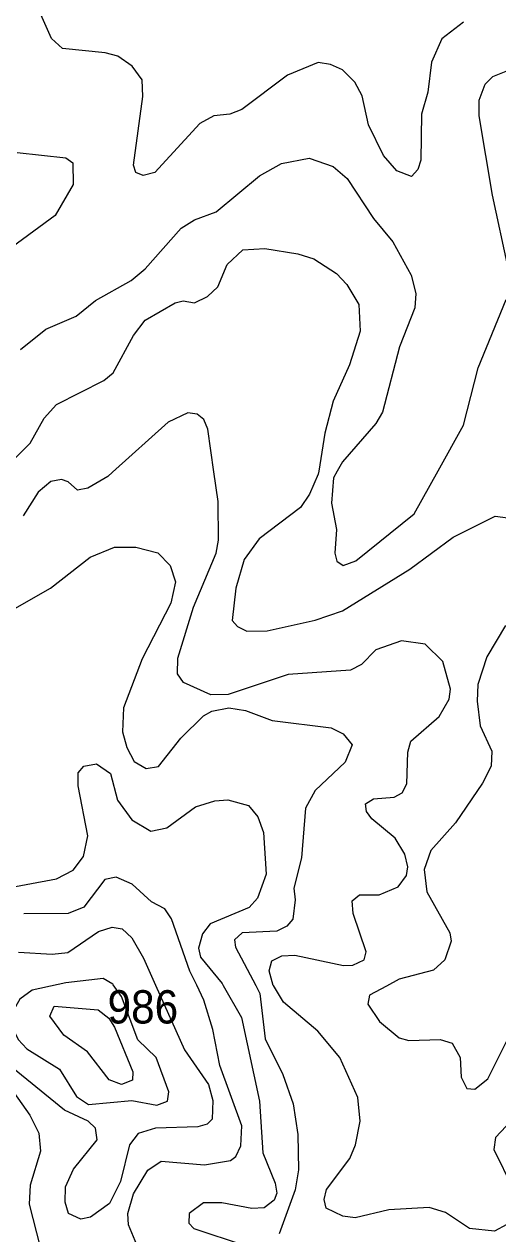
# Model space of a CAD drawing. Extents: x 473.9 to 500, y 7733.1 to 7760.8.
# Drawn here: x 489.264 to 490.401, y 7740.495 to 7743.401 of the extents above; entities that cross this region are included whole.
import ezdxf

# ---------------------------------------------------------------- set-up
doc = ezdxf.new("R2010")
doc.units = 0
doc.header["$LTSCALE"] = 0.032
doc.layers.add('1', color=7, linetype='Continuous', lineweight=25)
doc.layers.add('2', color=7, linetype='Continuous', lineweight=13)
doc.layers.add('21', color=7, linetype='Continuous')

msp = doc.modelspace()

# ---------------------------------------------------------------- linework, layer by layer
at = {"layer": '1'}
for points in [[(490.3187, 7743.4062), (490.2671, 7743.3663), (490.2421, 7743.31), (490.2333, 7743.2382), (490.2179, 7743.1849), (490.2162, 7743.0746), (490.2095, 7743.0522), (490.1942, 7743.0356), (490.1589, 7743.0491), (490.1267, 7743.086), (490.0907, 7743.1597), (490.0757, 7743.229), (490.0575, 7743.2623), (490.0285, 7743.2921), (489.9997, 7743.3046), (489.9699, 7743.3093), (489.8958, 7743.2791), (489.7866, 7743.1964), (489.7577, 7743.185), (489.7195, 7743.1811), (489.6859, 7743.1631), (489.5776, 7743.0451), (489.5496, 7743.0375), (489.5317, 7743.0454), (489.5259, 7743.0625), (489.549, 7743.228), (489.5471, 7743.2678), (489.5231, 7743.3003), (489.4885, 7743.3242), (489.4578, 7743.3327), (489.3558, 7743.3433), (489.3295, 7743.3674), (489.2972, 7743.4392)], [(489.1943, 7741.321), (489.3412, 7741.3478), (489.381, 7741.3692), (489.4064, 7741.402), (489.4163, 7741.4515), (489.3936, 7741.5714), (489.3932, 7741.6027), (489.4069, 7741.6191), (489.4377, 7741.624), (489.4706, 7741.6011), (489.4877, 7741.5369), (489.5225, 7741.4897), (489.5679, 7741.4626), (489.6064, 7741.4706), (489.6753, 7741.521), (489.7218, 7741.5356), (489.7526, 7741.5379), (489.8021, 7741.5243), (489.8249, 7741.4967), (489.8384, 7741.4592), (489.845, 7741.3592), (489.8242, 7741.3018), (489.8037, 7741.2794), (489.7106, 7741.2399), (489.6919, 7741.2159), (489.6825, 7741.1816), (489.6874, 7741.1597), (489.7395, 7741.0965), (489.7419, 7741.0922), (489.7854, 7741.0153), (489.8288, 7740.8143), (489.8366, 7740.6897), (489.8663, 7740.6171), (489.8703, 7740.593), (489.8645, 7740.5762), (489.8404, 7740.5577), (489.8105, 7740.5564), (489.7387, 7740.5699)], [(489.7387, 7740.5699), (489.6944, 7740.5693), (489.66, 7740.5437), (489.6592, 7740.5206), (489.6709, 7740.5078), (489.7921, 7740.4677)]]:
    msp.add_lwpolyline(points, dxfattribs=at)
at = {"layer": '2'}
for points in [[(490.4263, 7742.8158), (490.3888, 7742.9905), (490.3567, 7743.1812), (490.3567, 7743.2186), (490.3713, 7743.2577), (490.3895, 7743.2758), (490.4212, 7743.2883)], [(489.2471, 7743.0928), (489.3638, 7743.0802), (489.3807, 7743.0687), (489.3814, 7743.0162), (489.3379, 7742.9414), (489.2085, 7742.8467)], [(489.8291, 7743.0373), (489.8814, 7743.0668), (489.9478, 7743.0792), (490.0062, 7743.0596), (490.0395, 7743.0303), (490.1028, 7742.9346), (490.149, 7742.8784), (490.1931, 7742.7981), (490.2042, 7742.7542), (490.2018, 7742.7199), (490.165, 7742.6266), (490.1242, 7742.4696), (490.1082, 7742.4421), (490.0279, 7742.3497), (490.0156, 7742.3274), (490.0067, 7742.3114), (490.0016, 7742.2508), (490.0137, 7742.187), (490.0099, 7742.1302), (490.0147, 7742.1109), (490.0299, 7742.1009), (490.0604, 7742.1123), (490.2004, 7742.2252), (490.2579, 7742.3285), (490.3189, 7742.4382), (490.3541, 7742.5756), (490.4215, 7742.7398)], [(489.2547, 7742.62), (489.3159, 7742.6684), (489.3888, 7742.7), (489.4349, 7742.7375), (489.5206, 7742.7854), (489.5542, 7742.8135), (489.6408, 7742.9112), (489.6726, 7742.9315), (489.7251, 7742.9508), (489.8291, 7743.0373)], [(489.2439, 7742.3601), (489.2776, 7742.3947), (489.3114, 7742.455), (489.3415, 7742.4875), (489.4546, 7742.545), (489.477, 7742.5636), (489.5259, 7742.6538), (489.5539, 7742.6901), (489.6264, 7742.7323), (489.6455, 7742.7368), (489.6726, 7742.732), (489.7038, 7742.7469), (489.7285, 7742.7707), (489.7511, 7742.8242), (489.789, 7742.8593), (489.8418, 7742.8622), (489.9211, 7742.85), (489.9594, 7742.8379), (490.0141, 7742.8023), (490.0386, 7742.7762), (490.0676, 7742.7279), (490.0709, 7742.6642), (490.0451, 7742.5833), (490.0056, 7742.4958), (489.9857, 7742.4192), (489.9711, 7742.3272), (489.9701, 7742.3206), (489.9491, 7742.2723), (489.9273, 7742.2403), (489.8279, 7742.1646), (489.792, 7742.1153), (489.7722, 7742.0461), (489.7636, 7741.9685)], [(490.4229, 7740.5176), (490.3937, 7740.5019), (490.3335, 7740.5079), (490.2759, 7740.5466), (490.2367, 7740.5587), (490.1397, 7740.553), (490.0587, 7740.5338), (490.0292, 7740.5377), (489.9892, 7740.5565), (489.9841, 7740.5775), (489.9902, 7740.6016), (490.0456, 7740.6764), (490.0597, 7740.7088), (490.0708, 7740.7656), (490.0652, 7740.8224), (490.0221, 7740.9185), (489.9687, 7740.9824), (489.8864, 7741.0518), (489.8622, 7741.0917), (489.8619, 7741.0921), (489.8522, 7741.1269), (489.8585, 7741.1513), (489.8825, 7741.1634), (489.914, 7741.1649), (490.0304, 7741.1401), (490.0534, 7741.1406), (490.08, 7741.1538), (490.0851, 7741.1731), (490.0538, 7741.2652), (490.0516, 7741.2954), (490.0694, 7741.3096), (490.1166, 7741.3097), (490.1618, 7741.3286), (490.1821, 7741.3558), (490.1851, 7741.3766), (490.1778, 7741.4076), (490.1547, 7741.4458), (490.099, 7741.4922), (490.0857, 7741.5101), (490.0832, 7741.5281), (490.1031, 7741.5401), (490.1525, 7741.5439), (490.1717, 7741.5548), (490.1828, 7741.5765), (490.1851, 7741.6521), (490.1928, 7741.679), (490.2606, 7741.7382), (490.2849, 7741.7797), (490.2879, 7741.8039), (490.2697, 7741.8701), (490.2272, 7741.9115), (490.1698, 7741.9198), (490.1082, 7741.8981), (490.0739, 7741.8629), (490.0475, 7741.8492), (489.898, 7741.839), (489.7538, 7741.7913), (489.7123, 7741.7899), (489.6463, 7741.8194), (489.632, 7741.8407), (489.6325, 7741.8784), (489.6702, 7742.0006), (489.7245, 7742.1302), (489.7307, 7742.1614), (489.7292, 7742.2546), (489.7193, 7742.326), (489.705, 7742.4288), (489.6952, 7742.452), (489.6794, 7742.4641), (489.6568, 7742.4678), (489.6097, 7742.4454), (489.4758, 7742.3249), (489.4649, 7742.3151), (489.4166, 7742.2864)], [(489.4166, 7742.2864), (489.3918, 7742.2821), (489.3692, 7742.302), (489.3533, 7742.3073), (489.3278, 7742.3028), (489.297, 7742.2772), (489.2609, 7742.22)], [(489.7636, 7741.9685), (489.7758, 7741.9547), (489.7984, 7741.9435), (489.8469, 7741.9436), (489.9629, 7741.9695), (490.0281, 7741.9916), (490.1897, 7742.0922), (490.294, 7742.1686), (490.3953, 7742.2193), (490.4253, 7742.2156)], [(489.1845, 7741.9652), (489.3267, 7742.0463), (489.4217, 7742.1212), (489.4808, 7742.1452), (489.532, 7742.1452), (489.5844, 7742.1313), (489.6141, 7742.1008), (489.627, 7742.0617), (489.6157, 7742.0107), (489.5471, 7741.8766), (489.5018, 7741.7588), (489.4999, 7741.7009), (489.5102, 7741.6633), (489.5275, 7741.6303), (489.5566, 7741.6129), (489.5861, 7741.6177), (489.6398, 7741.6859), (489.694, 7741.74), (489.7147, 7741.751), (489.7554, 7741.759), (489.795, 7741.7526), (489.8595, 7741.7282), (490.0011, 7741.7106), (490.03, 7741.6963), (490.0512, 7741.6697), (490.0347, 7741.6286), (489.9627, 7741.5606), (489.9394, 7741.5177), (489.9294, 7741.3987), (489.9117, 7741.3257), (489.9149, 7741.2973), (489.9092, 7741.2508), (489.8947, 7741.2341), (489.8706, 7741.2221), (489.7876, 7741.218), (489.7686, 7741.2015), (489.7711, 7741.1838), (489.8197, 7741.0919), (489.8298, 7741.0727), (489.8422, 7740.9634), (489.8852, 7740.8782), (489.9101, 7740.8074), (489.9212, 7740.7339), (489.9229, 7740.6488), (489.9148, 7740.6005), (489.8763, 7740.4952)], [(490.42, 7741.9565), (490.3753, 7741.8816), (490.3532, 7741.8151), (490.3515, 7741.7748), (490.3591, 7741.7154), (490.3869, 7741.6548), (490.3854, 7741.6189), (490.3648, 7741.5778), (490.3, 7741.4824), (490.2403, 7741.4158), (490.2241, 7741.3707), (490.2308, 7741.3167), (490.2863, 7741.218), (490.2894, 7741.1987), (490.2738, 7741.1532), (490.2472, 7741.1285), (490.1644, 7741.1074), (490.1337, 7741.0904), (490.0935, 7741.0682), (490.0888, 7741.0467), (490.1172, 7741.0051), (490.1643, 7740.9659), (490.1874, 7740.96), (490.2625, 7740.9621), (490.2921, 7740.9529), (490.3111, 7740.9189), (490.3131, 7740.8712), (490.3266, 7740.8444), (490.3465, 7740.8428), (490.3774, 7740.8672), (490.4394, 7740.9908)], [(489.5338, 7740.4687), (489.5145, 7740.517), (489.5129, 7740.5443), (489.5258, 7740.5909), (489.5603, 7740.648), (489.5925, 7740.6697), (489.697, 7740.6609), (489.7589, 7740.6713), (489.7718, 7740.681), (489.7839, 7740.7067), (489.7863, 7740.7549), (489.7332, 7740.8997), (489.7171, 7740.9865), (489.6954, 7741.0564), (489.678, 7741.0925), (489.6616, 7741.1264), (489.6174, 7741.2518), (489.6013, 7741.2759), (489.5692, 7741.2928), (489.5226, 7741.3354), (489.4848, 7741.3523), (489.4574, 7741.3467), (489.4068, 7741.28), (489.369, 7741.2647), (489.2629, 7741.2639)], [(489.2499, 7741.1721), (489.3307, 7741.1673), (489.3688, 7741.171), (489.4424, 7741.2217), (489.475, 7741.2323), (489.4992, 7741.2276), (489.5219, 7741.2061), (489.5504, 7741.1573), (489.579, 7741.093), (489.6485, 7740.9371), (489.7061, 7740.854), (489.717, 7740.8159), (489.7149, 7740.7703), (489.7032, 7740.7588), (489.6811, 7740.7522), (489.5791, 7740.7491), (489.5377, 7740.7362), (489.5164, 7740.7087), (489.4951, 7740.6209), (489.4686, 7740.5684), (489.4226, 7740.535), (489.3996, 7740.5306), (489.3698, 7740.5439), (489.3619, 7740.571), (489.3632, 7740.608), (489.3819, 7740.6502), (489.439, 7740.7209), (489.4345, 7740.7487), (489.4174, 7740.7655), (489.3605, 7740.7922), (489.2355, 7740.8943)], [(489.1993, 7740.8892), (489.2773, 7740.7799), (489.299, 7740.7373), (489.3031, 7740.6938), (489.2781, 7740.6118), (489.2757, 7740.5668), (489.3111, 7740.4285), (489.3505, 7740.3642), (489.3843, 7740.3256), (489.4309, 7740.2862), (489.5555, 7740.2243), (489.5788, 7740.1986), (489.5973, 7740.1584), (489.5909, 7740.1021), (489.5644, 7740.0619), (489.4639, 7740.0225), (489.3899, 7739.9726), (489.3336, 7739.9782), (489.2854, 7739.9992), (489.172, 7740.1021)], [(490.4476, 7740.7817), (490.3959, 7740.7263), (490.3922, 7740.6982), (490.4376, 7740.6048)]]:
    msp.add_lwpolyline(points, dxfattribs=at)
for points in [[(489.5369, 7740.9616), (489.4972, 7741.0657), (489.4777, 7741.0935), (489.4768, 7741.0948), (489.4531, 7741.1083), (489.3638, 7741.0981), (489.345, 7741.0941), (489.2826, 7741.0807), (489.2532, 7741.0588), (489.2361, 7741.0293), (489.2335, 7740.995), (489.2488, 7740.9619), (489.2701, 7740.9396), (489.3488, 7740.8907), (489.3891, 7740.8255), (489.4177, 7740.8063), (489.5222, 7740.8152), (489.5823, 7740.804), (489.6082, 7740.8136), (489.611, 7740.8363), (489.5808, 7740.9187)], [(489.3589, 7740.9724), (489.3248, 7741.018), (489.3353, 7741.0421), (489.4412, 7741.0336), (489.4666, 7741.0134), (489.4809, 7740.9916), (489.5247, 7740.884), (489.5236, 7740.8642), (489.4976, 7740.8538), (489.4676, 7740.865), (489.4159, 7740.9321)]]:
    msp.add_lwpolyline(points, close=True, dxfattribs=at)

# ---------------------------------------------------------------- texts
at = {"layer": '21', "width": 0.95}
msp.add_text('986', height=0.08, dxfattribs=at).set_placement((489.4639, 7741.0005))

doc.saveas('drawing.dxf')
